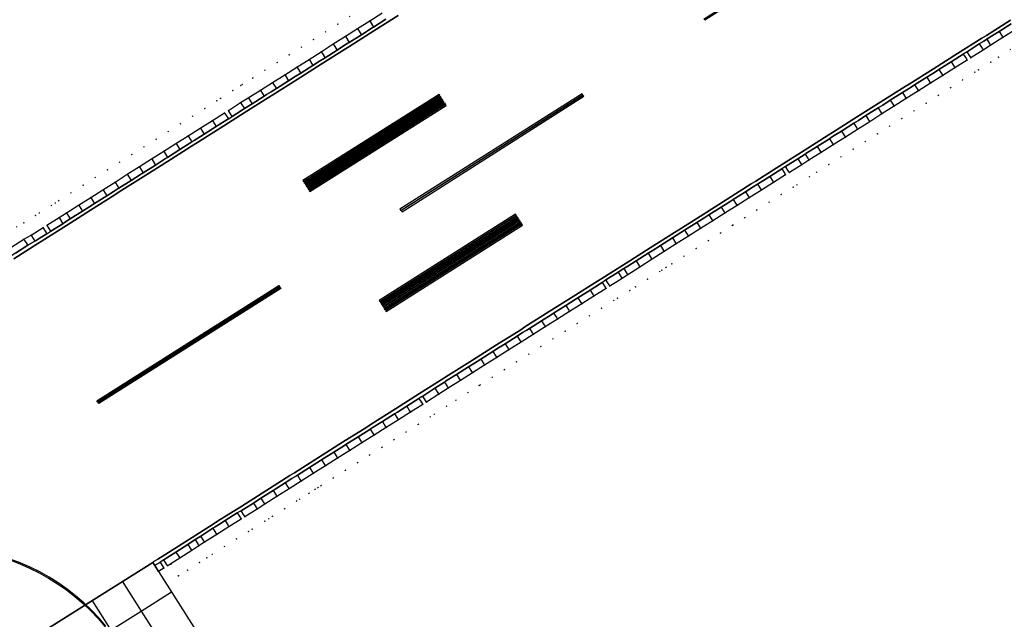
# Model space of a CAD drawing. Header units: metres. Extents: x 174791 to 179073, y 406431 to 409043.
# Tile 259 of 314: x 177652 to 177790, y 407919 to 408003. Entities that reach past the tile are written whole.
import ezdxf

# ---------------------------------------------------------------- set-up
doc = ezdxf.new("R2010")
doc.units = ezdxf.units.M
doc.linetypes.add('DOT', pattern=[6.35, 0, -6.35])
for name, color, linetype in [('terreindeelbegroeid', 254, 'DOT'), ('terreindeelonbegroeid', 254, 'DOT'), ('wegdeel_molgoot', 254, 'Continuous'), ('wegdeel_rijbaan', 254, 'Continuous'), ('wegdeel_rolbaan', 254, 'Continuous'), ('wegdeel_start_landingsbaan', 254, 'Continuous'), ('weginrichtingselement_markering_vliegtuigverharding', 254, 'Continuous'), ('weginrichtingselement_voeg_vliegtuigverharding', 254, 'Continuous')]:
    doc.layers.add(name, color=color, linetype=linetype)

msp = doc.modelspace()

# ---------------------------------------------------------------- linework, layer by layer
at = {"layer": 'terreindeelbegroeid'}
for points in [[(177702.833, 408003.54, 0), (177701.14, 408002.469, 0), (177699.447, 408001.398, 0), (177697.754, 408000.327, 0), (177696.062, 407999.257, 0), (177694.369, 407998.186, 0), (177692.676, 407997.115, 0), (177690.983, 407996.044, 0), (177689.29, 407994.973, 0), (177687.597, 407993.902, 0), (177685.904, 407992.831, 0), (177684.211, 407991.76, 0), (177683.11, 407991.096, 0), (177681.431, 407990, 0), (177680.905, 407989.657, 0), (177679.209, 407988.586, 0), (177677.512, 407987.515, 0), (177675.815, 407986.444, 0), (177674.119, 407985.372, 0), (177672.422, 407984.301, 0), (177670.726, 407983.23, 0), (177669.029, 407982.159, 0), (177667.333, 407981.088, 0), (177665.636, 407980.017, 0), (177663.94, 407978.946, 0), (177662.243, 407977.874, 0), (177660.547, 407976.803, 0), (177658.85, 407975.732, 0), (177657.829, 407975.054, 0), (177656.133, 407974.009, 0), (177655.592, 407973.659, 0), (177653.917, 407972.618, 0), (177652.906, 407972.042, 0), (177651.216, 407970.965, 0)], [(177651.873, 407973.755, 0), (177652.894, 407974.337, 0), (177654.521, 407975.348, 0), (177655.065, 407975.7, 0), (177656.751, 407976.739, 0), (177657.29, 407977.097, 0), (177657.763, 407977.411, 0), (177659.479, 407978.494, 0), (177661.175, 407979.565, 0), (177662.872, 407980.637, 0), (177664.569, 407981.708, 0), (177666.265, 407982.779, 0), (177667.954, 407983.845, 0), (177667.967, 407983.854, 0), (177669.658, 407984.921, 0), (177671.355, 407985.992, 0), (177673.051, 407987.063, 0), (177674.748, 407988.135, 0), (177676.444, 407989.206, 0), (177678.141, 407990.277, 0), (177679.825, 407991.34, 0), (177680.339, 407991.675, 0), (177682.047, 407992.79, 0), (177683.16, 407993.462, 0), (177683.373, 407993.596, 0), (177684.835, 407994.521, 0), (177686.528, 407995.592, 0), (177688.221, 407996.663, 0), (177689.913, 407997.734, 0), (177691.606, 407998.805, 0), (177693.299, 407999.876, 0), (177694.992, 408000.947, 0), (177696.685, 408002.018, 0), (177698.378, 408003.089, 0)], [(177698.378, 408003.089, 0), (177696.685, 408002.018, 0), (177694.992, 408000.947, 0), (177693.299, 407999.876, 0), (177691.606, 407998.805, 0), (177689.913, 407997.734, 0), (177688.221, 407996.663, 0), (177686.528, 407995.592, 0), (177684.835, 407994.521, 0), (177683.373, 407993.596, 0), (177683.16, 407993.462, 0), (177682.047, 407992.79, 0), (177680.339, 407991.675, 0), (177679.825, 407991.34, 0), (177678.141, 407990.277, 0), (177676.444, 407989.206, 0), (177674.748, 407988.135, 0), (177673.051, 407987.063, 0), (177671.355, 407985.992, 0), (177669.658, 407984.921, 0), (177667.967, 407983.854, 0), (177667.954, 407983.845, 0), (177666.265, 407982.779, 0), (177664.569, 407981.708, 0), (177662.872, 407980.637, 0), (177661.175, 407979.565, 0), (177659.479, 407978.494, 0), (177657.763, 407977.411, 0), (177657.29, 407977.097, 0), (177656.751, 407976.739, 0), (177655.065, 407975.7, 0), (177654.521, 407975.348, 0), (177652.894, 407974.337, 0), (177651.873, 407973.755, 0)], [(177790.493, 407998.479, 0), (177788.803, 407997.412, 0), (177787.748, 407996.734, 0), (177786.04, 407995.65, 0), (177785.518, 407995.315, 0), (177783.817, 407994.24, 0), (177782.12, 407993.168, 0), (177780.423, 407992.096, 0), (177778.726, 407991.024, 0), (177777.029, 407989.952, 0), (177775.332, 407988.88, 0), (177773.635, 407987.808, 0), (177771.938, 407986.736, 0), (177770.242, 407985.663, 0), (177768.545, 407984.591, 0), (177766.848, 407983.519, 0), (177765.151, 407982.447, 0), (177763.453, 407981.374, 0), (177762.444, 407980.74, 0), (177760.715, 407979.627, 0), (177760.167, 407979.313, 0), (177758.51, 407978.265, 0), (177756.817, 407977.194, 0), (177755.123, 407976.122, 0), (177753.429, 407975.051, 0), (177751.797, 407974.019, 0), (177751.735, 407973.98, 0), (177750.042, 407972.908, 0), (177748.348, 407971.837, 0), (177746.654, 407970.765, 0), (177744.96, 407969.694, 0), (177743.266, 407968.622, 0), (177742.48, 407968.125, 0), (177741.864, 407967.735, 0), (177741.573, 407967.551, 0), (177739.879, 407966.479, 0), (177738.193, 407965.413, 0), (177737.398, 407964.899, 0), (177735.683, 407963.827, 0), (177735.16, 407963.493, 0), (177733.462, 407962.421, 0), (177731.769, 407961.351, 0), (177730.077, 407960.282, 0), (177728.384, 407959.213, 0), (177726.691, 407958.143, 0), (177724.998, 407957.074, 0), (177723.305, 407956.005, 0), (177721.612, 407954.935, 0), (177719.92, 407953.866, 0), (177718.227, 407952.796, 0), (177716.534, 407951.727, 0), (177716.41, 407951.649, 0), (177714.841, 407950.657, 0), (177713.16, 407949.595, 0), (177711.859, 407948.749, 0), (177710.144, 407947.649, 0), (177709.588, 407947.301, 0), (177707.896, 407946.235, 0), (177706.202, 407945.166, 0), (177704.507, 407944.097, 0), (177702.813, 407943.028, 0), (177701.118, 407941.96, 0), (177699.424, 407940.891, 0), (177697.729, 407939.822, 0), (177696.035, 407938.753, 0), (177694.34, 407937.684, 0), (177693.905, 407937.41, 0), (177693.542, 407937.181, 0), (177692.646, 407936.616, 0), (177691.369, 407935.811, 0), (177690.951, 407935.547, 0), (177689.256, 407934.478, 0), (177687.572, 407933.416, 0), (177687.05, 407933.078, 0), (177686.526, 407932.739, 0), (177684.762, 407931.62, 0), (177684.227, 407931.321, 0), (177682.573, 407930.278, 0), (177680.872, 407929.205, 0), (177679.19, 407928.144, 0), (177678.423, 407927.637, 0), (177677.395, 407926.976, 0), (177675.722, 407925.9, 0), (177674.465, 407925.091, 0), (177674.452, 407925.082, 0), (177673.383, 407926.772, 0), (177674.64, 407927.582, 0), (177676.313, 407928.658, 0), (177677.331, 407929.312, 0), (177678.105, 407929.824, 0), (177679.805, 407930.897, 0), (177681.506, 407931.969, 0), (177683.206, 407933.042, 0), (177683.739, 407933.339, 0), (177685.447, 407934.423, 0), (177686.495, 407935.101, 0), (177688.19, 407936.17, 0), (177689.884, 407937.239, 0), (177691.579, 407938.307, 0), (177693.273, 407939.376, 0), (177694.968, 407940.445, 0), (177696.662, 407941.514, 0), (177698.357, 407942.582, 0), (177700.051, 407943.651, 0), (177701.746, 407944.72, 0), (177703.44, 407945.789, 0), (177705.135, 407946.858, 0), (177706.83, 407947.926, 0), (177708.524, 407948.995, 0), (177709.074, 407949.339, 0), (177710.774, 407950.429, 0), (177712.08, 407951.279, 0), (177713.773, 407952.348, 0), (177715.466, 407953.418, 0), (177717.159, 407954.487, 0), (177718.851, 407955.557, 0), (177720.544, 407956.626, 0), (177722.237, 407957.695, 0), (177723.93, 407958.765, 0), (177725.623, 407959.834, 0), (177727.316, 407960.904, 0), (177729.009, 407961.973, 0), (177730.701, 407963.042, 0), (177732.394, 407964.112, 0), (177734.087, 407965.181, 0), (177734.614, 407965.518, 0), (177736.325, 407966.587, 0), (177737.116, 407967.098, 0), (177738.81, 407968.17, 0), (177740.504, 407969.241, 0), (177742.197, 407970.312, 0), (177743.891, 407971.384, 0), (177745.585, 407972.455, 0), (177747.279, 407973.527, 0), (177748.972, 407974.598, 0), (177750.666, 407975.67, 0), (177752.36, 407976.741, 0), (177754.054, 407977.813, 0), (177755.748, 407978.884, 0), (177757.441, 407979.956, 0), (177759.135, 407981.027, 0), (177759.676, 407981.337, 0), (177761.37, 407982.427, 0), (177762.386, 407983.066, 0), (177764.083, 407984.138, 0), (177765.78, 407985.21, 0), (177767.477, 407986.282, 0), (177769.173, 407987.354, 0), (177770.87, 407988.426, 0), (177772.567, 407989.499, 0), (177774.264, 407990.571, 0), (177775.961, 407991.643, 0), (177777.658, 407992.715, 0), (177779.355, 407993.787, 0), (177781.051, 407994.859, 0), (177782.748, 407995.931, 0), (177784.445, 407997.003, 0), (177784.965, 407997.336, 0), (177786.671, 407998.419, 0), (177787.728, 407999.099, 0), (177789.425, 408000.171, 0), (177791.122, 408001.242, 0)], [(177679.336, 407913.622, 0), (177671.693, 407925.704, 0), (177672.413, 407926.195, 0), (177672.967, 407926.505, 0), (177673.383, 407926.772, 0), (177674.452, 407925.082, 0), (177674.465, 407925.091, 0), (177675.722, 407925.9, 0), (177677.395, 407926.976, 0), (177678.423, 407927.637, 0), (177679.19, 407928.144, 0), (177680.872, 407929.205, 0), (177682.573, 407930.278, 0), (177684.227, 407931.321, 0), (177684.762, 407931.62, 0), (177686.526, 407932.739, 0), (177687.05, 407933.078, 0), (177687.572, 407933.416, 0), (177689.256, 407934.478, 0), (177690.951, 407935.547, 0), (177691.369, 407935.811, 0), (177692.646, 407936.616, 0), (177693.542, 407937.181, 0), (177693.905, 407937.41, 0), (177694.34, 407937.684, 0), (177696.035, 407938.753, 0), (177697.729, 407939.822, 0), (177699.424, 407940.891, 0), (177701.118, 407941.96, 0), (177702.813, 407943.028, 0), (177704.507, 407944.097, 0), (177706.202, 407945.166, 0), (177707.896, 407946.235, 0), (177709.588, 407947.301, 0), (177710.144, 407947.649, 0), (177711.859, 407948.749, 0), (177713.16, 407949.595, 0), (177714.841, 407950.657, 0), (177716.41, 407951.649, 0), (177716.534, 407951.727, 0), (177718.227, 407952.796, 0), (177719.92, 407953.866, 0), (177721.612, 407954.935, 0), (177723.305, 407956.005, 0), (177724.998, 407957.074, 0), (177726.691, 407958.143, 0), (177728.384, 407959.213, 0), (177730.077, 407960.282, 0), (177731.769, 407961.351, 0), (177733.462, 407962.421, 0), (177735.16, 407963.493, 0), (177735.683, 407963.827, 0), (177737.398, 407964.899, 0), (177738.193, 407965.413, 0), (177739.879, 407966.479, 0), (177741.573, 407967.551, 0), (177741.864, 407967.735, 0), (177742.48, 407968.125, 0), (177743.266, 407968.622, 0), (177744.96, 407969.694, 0), (177746.654, 407970.765, 0), (177748.348, 407971.837, 0), (177750.042, 407972.908, 0), (177751.735, 407973.98, 0), (177751.797, 407974.019, 0), (177753.429, 407975.051, 0), (177755.123, 407976.122, 0), (177756.817, 407977.194, 0), (177758.51, 407978.265, 0), (177760.167, 407979.313, 0), (177760.715, 407979.627, 0), (177762.444, 407980.74, 0), (177763.453, 407981.374, 0), (177765.151, 407982.447, 0), (177766.848, 407983.519, 0), (177768.545, 407984.591, 0), (177770.242, 407985.663, 0), (177771.938, 407986.736, 0), (177773.635, 407987.808, 0), (177775.332, 407988.88, 0), (177777.029, 407989.952, 0), (177778.726, 407991.024, 0), (177780.423, 407992.096, 0), (177782.12, 407993.168, 0), (177783.817, 407994.24, 0), (177785.518, 407995.315, 0), (177786.04, 407995.65, 0), (177787.748, 407996.734, 0), (177788.803, 407997.412, 0), (177790.493, 407998.479, 0)]]:
    msp.add_polyline3d(points, dxfattribs=at)
at = {"layer": 'terreindeelonbegroeid'}
for points in [[(177784.965, 407997.336, 0), (177784.445, 407997.003, 0), (177784.34, 407997.169, 0), (177783.911, 407997.848, 0), (177784.429, 407998.18, 0), (177784.861, 407997.5, 0)], [(177681.978, 407989.163, 0), (177681.439, 407988.811, 0), (177680.956, 407989.576, 0), (177680.905, 407989.657, 0), (177681.431, 407990, 0), (177681.488, 407989.913, 0)], [(177759.676, 407981.337, 0), (177759.135, 407981.027, 0), (177759.021, 407981.207, 0), (177758.6, 407981.872, 0), (177759.135, 407982.178, 0), (177759.547, 407981.538, 0)], [(177656.658, 407973.158, 0), (177656.12, 407972.81, 0), (177655.656, 407973.557, 0), (177655.592, 407973.659, 0), (177656.133, 407974.009, 0), (177656.199, 407973.901, 0)], [(177734.614, 407965.518, 0), (177734.087, 407965.181, 0), (177733.983, 407965.346, 0), (177733.553, 407966.026, 0), (177733.779, 407966.171, 0), (177734.084, 407966.366, 0), (177734.512, 407965.681, 0)], [(177709.074, 407949.339, 0), (177708.524, 407948.995, 0), (177708.387, 407949.213, 0), (177707.991, 407949.841, 0), (177708.37, 407950.078, 0), (177708.534, 407950.181, 0), (177708.934, 407949.558, 0)], [(177683.739, 407933.339, 0), (177683.206, 407933.042, 0), (177683.107, 407933.2, 0), (177682.672, 407933.888, 0), (177683.203, 407934.183, 0), (177683.621, 407933.525, 0)], [(177672.967, 407926.505, 0), (177672.413, 407926.195, 0), (177672.341, 407926.31, 0), (177671.897, 407927.011, 0), (177672.426, 407927.346, 0), (177672.817, 407926.737, 0)]]:
    msp.add_polyline3d(points, close=True, dxfattribs=at)
at = {"layer": 'wegdeel_molgoot'}
for points in [[(177705.1, 408003.207, 0), (177701.723, 408001.074, 0), (177698.346, 407998.941, 0), (177697.753, 407998.569, 0), (177694.378, 407996.439, 0), (177691.004, 407994.309, 0), (177687.629, 407992.178, 0), (177687.026, 407991.781, 0), (177683.651, 407989.652, 0), (177680.276, 407987.524, 0), (177676.9, 407985.395, 0), (177676.308, 407985.006, 0), (177672.933, 407982.88, 0), (177669.559, 407980.754, 0), (177666.184, 407978.627, 0), (177665.606, 407978.23, 0), (177662.224, 407976.101, 0), (177658.838, 407973.97, 0), (177655.456, 407971.841, 0), (177654.876, 407971.46, 0), (177651.499, 407969.326, 0)], [(177651.754, 407970.122, 0), (177653.443, 407971.199, 0), (177654.445, 407971.769, 0), (177654.618, 407971.876, 0), (177655.207, 407972.242, 0), (177656.12, 407972.81, 0), (177656.658, 407973.158, 0), (177658.354, 407974.203, 0), (177658.583, 407974.355, 0), (177659.384, 407974.886, 0), (177661.08, 407975.958, 0), (177661.963, 407976.515, 0), (177662.777, 407977.029, 0), (177664.474, 407978.1, 0), (177665.342, 407978.648, 0), (177665.934, 407979.022, 0), (177666.17, 407979.171, 0), (177667.867, 407980.242, 0), (177669.307, 407981.152, 0), (177669.563, 407981.313, 0), (177671.26, 407982.385, 0), (177672.68, 407983.281, 0), (177672.956, 407983.456, 0), (177674.653, 407984.527, 0), (177676.053, 407985.411, 0), (177676.349, 407985.598, 0), (177676.651, 407985.789, 0), (177678.046, 407986.669, 0), (177679.742, 407987.74, 0), (177680.026, 407987.919, 0), (177681.439, 407988.811, 0), (177681.978, 407989.163, 0), (177683.375, 407990.075, 0), (177683.657, 407990.259, 0), (177684.746, 407990.915, 0), (177686.439, 407991.986, 0), (177686.766, 407992.193, 0), (177687.376, 407992.579, 0), (177688.131, 407993.057, 0), (177689.824, 407994.128, 0), (177690.749, 407994.712, 0), (177691.517, 407995.199, 0), (177693.21, 407996.27, 0), (177694.121, 407996.845, 0), (177694.903, 407997.34, 0), (177696.596, 407998.411, 0), (177697.494, 407998.979, 0), (177698.085, 407999.353, 0), (177698.289, 407999.482, 0), (177699.982, 408000.553, 0), (177701.461, 408001.489, 0), (177701.675, 408001.624, 0), (177703.368, 408002.695, 0)], [(177790.589, 408002.088, 0), (177788.891, 408001.016, 0), (177787.377, 408000.06, 0), (177787.194, 407999.945, 0), (177786.766, 407999.669, 0), (177786.135, 407999.263, 0), (177784.429, 407998.18, 0), (177783.911, 407997.848, 0), (177783.392, 407997.521, 0), (177782.214, 407996.776, 0), (177780.517, 407995.704, 0), (177780.01, 407995.384, 0), (177778.82, 407994.632, 0), (177777.124, 407993.56, 0), (177776.633, 407993.25, 0), (177776.055, 407992.885, 0), (177775.427, 407992.488, 0), (177773.73, 407991.416, 0), (177772.676, 407990.75, 0), (177772.033, 407990.344, 0), (177770.336, 407989.272, 0), (177769.294, 407988.613, 0), (177768.639, 407988.2, 0), (177766.942, 407987.128, 0), (177765.915, 407986.479, 0), (177765.343, 407986.117, 0), (177765.246, 407986.056, 0), (177763.549, 407984.983, 0), (177761.966, 407983.984, 0), (177761.852, 407983.911, 0), (177760.829, 407983.268, 0), (177759.135, 407982.178, 0), (177758.6, 407981.872, 0), (177758.585, 407981.862, 0), (177756.907, 407980.801, 0), (177755.213, 407979.729, 0), (177755.21, 407979.727, 0), (177754.614, 407979.35, 0), (177753.519, 407978.658, 0), (177751.825, 407977.586, 0), (177751.246, 407977.22, 0), (177750.132, 407976.515, 0), (177748.438, 407975.443, 0), (177747.879, 407975.09, 0), (177746.744, 407974.372, 0), (177745.05, 407973.3, 0), (177744.511, 407972.959, 0), (177743.887, 407972.564, 0), (177743.357, 407972.229, 0), (177741.663, 407971.158, 0), (177740.517, 407970.433, 0), (177739.969, 407970.086, 0), (177738.275, 407969.015, 0), (177737.147, 407968.301, 0), (177736.581, 407967.943, 0), (177735.795, 407967.435, 0), (177734.084, 407966.366, 0), (177733.779, 407966.171, 0), (177733.553, 407966.026, 0), (177733.162, 407965.78, 0), (177731.86, 407964.957, 0), (177730.167, 407963.888, 0), (177729.79, 407963.65, 0), (177728.474, 407962.818, 0), (177726.782, 407961.749, 0), (177726.417, 407961.519, 0), (177725.089, 407960.68, 0), (177723.396, 407959.61, 0), (177723.045, 407959.388, 0), (177722.462, 407959.02, 0), (177721.703, 407958.541, 0), (177720.01, 407957.471, 0), (177719.101, 407956.897, 0), (177718.317, 407956.402, 0), (177716.625, 407955.333, 0), (177715.741, 407954.774, 0), (177714.932, 407954.263, 0), (177713.239, 407953.194, 0), (177712.38, 407952.652, 0), (177711.727, 407952.239, 0), (177711.546, 407952.124, 0), (177710.234, 407951.271, 0), (177708.534, 407950.181, 0), (177708.37, 407950.078, 0), (177707.991, 407949.841, 0), (177706.296, 407948.772, 0), (177704.997, 407947.953, 0), (177704.602, 407947.703, 0), (177702.907, 407946.635, 0), (177701.623, 407945.825, 0), (177701.212, 407945.566, 0), (177700.992, 407945.427, 0), (177699.518, 407944.497, 0), (177697.823, 407943.428, 0), (177697.633, 407943.308, 0), (177696.129, 407942.36, 0), (177694.434, 407941.291, 0), (177694.275, 407941.19, 0), (177692.74, 407940.222, 0), (177691.045, 407939.153, 0), (177690.915, 407939.071, 0), (177690.292, 407938.678, 0), (177689.351, 407938.084, 0), (177687.656, 407937.016, 0), (177686.923, 407936.553, 0), (177685.962, 407935.947, 0), (177684.911, 407935.267, 0), (177683.567, 407934.414, 0), (177683.203, 407934.183, 0), (177682.672, 407933.888, 0), (177680.972, 407932.815, 0), (177680.18, 407932.316, 0), (177679.57, 407931.931, 0), (177679.272, 407931.743, 0), (177677.571, 407930.67, 0), (177676.792, 407930.163, 0), (177675.772, 407929.499, 0), (177674.099, 407928.422, 0), (177672.855, 407927.622, 0), (177672.426, 407927.346, 0), (177671.897, 407927.011, 0), (177671.877, 407926.999, 0), (177671.243, 407926.597, 0), (177671.159, 407926.544, 0), (177670.886, 407926.972, 0), (177670.953, 407927.057, 0), (177671.601, 407927.436, 0), (177672.58, 407928.057, 0), (177679.319, 407932.329, 0), (177679.921, 407932.726, 0), (177683.288, 407934.853, 0), (177686.654, 407936.98, 0), (177690.021, 407939.107, 0), (177690.657, 407939.481, 0), (177694.011, 407941.609, 0), (177697.363, 407943.735, 0), (177700.717, 407945.863, 0), (177701.353, 407946.253, 0), (177704.721, 407948.391, 0), (177708.088, 407950.529, 0), (177711.456, 407952.667, 0), (177712.102, 407953.092, 0), (177715.468, 407955.206, 0), (177718.834, 407957.321, 0), (177722.2, 407959.435, 0), (177722.77, 407959.823, 0), (177726.147, 407961.946, 0), (177729.525, 407964.069, 0), (177732.902, 407966.192, 0), (177733.516, 407966.583, 0), (177736.885, 407968.716, 0), (177740.254, 407970.849, 0), (177743.623, 407972.981, 0), (177744.257, 407973.361, 0), (177747.62, 407975.499, 0), (177750.983, 407977.636, 0), (177754.346, 407979.773, 0), (177754.963, 407980.118, 0), (177758.331, 407982.264, 0), (177761.697, 407984.41, 0), (177765.065, 407986.556, 0), (177765.65, 407986.898, 0), (177769.028, 407989.036, 0), (177772.408, 407991.175, 0), (177775.785, 407993.312, 0), (177776.369, 407993.667, 0), (177779.743, 407995.807, 0), (177783.121, 407997.95, 0), (177786.495, 408000.09, 0), (177787.128, 408000.455, 0), (177790.487, 408002.591, 0)]]:
    msp.add_polyline3d(points, dxfattribs=at)
at = {"layer": 'wegdeel_rijbaan'}
for points in [[(177703.368, 408002.695, 0), (177701.675, 408001.624, 0), (177701.461, 408001.489, 0), (177699.982, 408000.553, 0), (177698.289, 407999.482, 0), (177698.085, 407999.353, 0), (177697.494, 407998.979, 0), (177696.596, 407998.411, 0), (177694.903, 407997.34, 0), (177694.121, 407996.845, 0), (177693.21, 407996.27, 0), (177691.517, 407995.199, 0), (177690.749, 407994.712, 0), (177689.824, 407994.128, 0), (177688.131, 407993.057, 0), (177687.376, 407992.579, 0), (177686.766, 407992.193, 0), (177686.439, 407991.986, 0), (177684.746, 407990.915, 0), (177683.657, 407990.259, 0), (177683.375, 407990.075, 0), (177681.978, 407989.163, 0), (177681.488, 407989.913, 0), (177681.431, 407990, 0), (177683.11, 407991.096, 0), (177684.211, 407991.76, 0), (177685.904, 407992.831, 0), (177687.597, 407993.902, 0), (177689.29, 407994.973, 0), (177690.983, 407996.044, 0), (177692.676, 407997.115, 0), (177694.369, 407998.186, 0), (177696.062, 407999.257, 0), (177697.754, 408000.327, 0), (177699.447, 408001.398, 0), (177701.14, 408002.469, 0), (177702.833, 408003.54, 0)], [(177791.122, 408001.242, 0), (177789.425, 408000.171, 0), (177787.728, 407999.099, 0), (177786.671, 407998.419, 0), (177784.965, 407997.336, 0), (177784.861, 407997.5, 0), (177784.429, 407998.18, 0), (177786.135, 407999.263, 0), (177786.766, 407999.669, 0), (177787.194, 407999.945, 0), (177787.377, 408000.06, 0), (177788.891, 408001.016, 0), (177790.589, 408002.088, 0)]]:
    msp.add_polyline3d(points, dxfattribs=at)
for points in [[(177784.445, 407997.003, 0), (177782.748, 407995.931, 0), (177781.051, 407994.859, 0), (177779.355, 407993.787, 0), (177777.658, 407992.715, 0), (177775.961, 407991.643, 0), (177774.264, 407990.571, 0), (177772.567, 407989.499, 0), (177770.87, 407988.426, 0), (177769.173, 407987.354, 0), (177767.477, 407986.282, 0), (177765.78, 407985.21, 0), (177764.083, 407984.138, 0), (177762.386, 407983.066, 0), (177761.37, 407982.427, 0), (177759.676, 407981.337, 0), (177759.547, 407981.538, 0), (177759.135, 407982.178, 0), (177760.829, 407983.268, 0), (177761.852, 407983.911, 0), (177761.966, 407983.984, 0), (177763.549, 407984.983, 0), (177765.246, 407986.056, 0), (177765.343, 407986.117, 0), (177765.915, 407986.479, 0), (177766.942, 407987.128, 0), (177768.639, 407988.2, 0), (177769.294, 407988.613, 0), (177770.336, 407989.272, 0), (177772.033, 407990.344, 0), (177772.676, 407990.75, 0), (177773.73, 407991.416, 0), (177775.427, 407992.488, 0), (177776.055, 407992.885, 0), (177776.633, 407993.25, 0), (177777.124, 407993.56, 0), (177778.82, 407994.632, 0), (177780.01, 407995.384, 0), (177780.517, 407995.704, 0), (177782.214, 407996.776, 0), (177783.392, 407997.521, 0), (177783.911, 407997.848, 0), (177784.34, 407997.169, 0)], [(177681.439, 407988.811, 0), (177680.026, 407987.919, 0), (177679.742, 407987.74, 0), (177678.046, 407986.669, 0), (177676.651, 407985.789, 0), (177676.349, 407985.598, 0), (177676.053, 407985.411, 0), (177674.653, 407984.527, 0), (177672.956, 407983.456, 0), (177672.68, 407983.281, 0), (177671.26, 407982.385, 0), (177669.563, 407981.313, 0), (177669.307, 407981.152, 0), (177667.867, 407980.242, 0), (177666.17, 407979.171, 0), (177665.934, 407979.022, 0), (177665.342, 407978.648, 0), (177664.474, 407978.1, 0), (177662.777, 407977.029, 0), (177661.963, 407976.515, 0), (177661.08, 407975.958, 0), (177659.384, 407974.886, 0), (177658.583, 407974.355, 0), (177658.354, 407974.203, 0), (177656.658, 407973.158, 0), (177656.199, 407973.901, 0), (177656.133, 407974.009, 0), (177657.829, 407975.054, 0), (177658.85, 407975.732, 0), (177660.547, 407976.803, 0), (177662.243, 407977.874, 0), (177663.94, 407978.946, 0), (177665.636, 407980.017, 0), (177667.333, 407981.088, 0), (177669.029, 407982.159, 0), (177670.726, 407983.23, 0), (177672.422, 407984.301, 0), (177674.119, 407985.372, 0), (177675.815, 407986.444, 0), (177677.512, 407987.515, 0), (177679.209, 407988.586, 0), (177680.905, 407989.657, 0), (177680.956, 407989.576, 0)], [(177759.135, 407981.027, 0), (177757.441, 407979.956, 0), (177755.748, 407978.884, 0), (177754.054, 407977.813, 0), (177752.36, 407976.741, 0), (177750.666, 407975.67, 0), (177748.972, 407974.598, 0), (177747.279, 407973.527, 0), (177745.585, 407972.455, 0), (177743.891, 407971.384, 0), (177742.197, 407970.312, 0), (177740.504, 407969.241, 0), (177738.81, 407968.17, 0), (177737.116, 407967.098, 0), (177736.325, 407966.587, 0), (177734.614, 407965.518, 0), (177734.512, 407965.681, 0), (177734.084, 407966.366, 0), (177735.795, 407967.435, 0), (177736.581, 407967.943, 0), (177737.147, 407968.301, 0), (177738.275, 407969.015, 0), (177739.969, 407970.086, 0), (177740.517, 407970.433, 0), (177741.663, 407971.158, 0), (177743.357, 407972.229, 0), (177743.887, 407972.564, 0), (177744.511, 407972.959, 0), (177745.05, 407973.3, 0), (177746.744, 407974.372, 0), (177747.879, 407975.09, 0), (177748.438, 407975.443, 0), (177750.132, 407976.515, 0), (177751.246, 407977.22, 0), (177751.825, 407977.586, 0), (177753.519, 407978.658, 0), (177754.614, 407979.35, 0), (177755.21, 407979.727, 0), (177755.213, 407979.729, 0), (177756.907, 407980.801, 0), (177758.585, 407981.862, 0), (177758.6, 407981.872, 0), (177759.021, 407981.207, 0)], [(177656.12, 407972.81, 0), (177655.207, 407972.242, 0), (177654.618, 407971.876, 0), (177654.445, 407971.769, 0), (177653.443, 407971.199, 0), (177651.754, 407970.122, 0), (177651.212, 407969.777, 0), (177650.064, 407969.045, 0), (177648.374, 407967.969, 0), (177647.843, 407967.631, 0), (177646.684, 407966.892, 0), (177644.994, 407965.816, 0), (177644.574, 407966.475, 0), (177644.457, 407966.659, 0), (177644.702, 407966.815, 0), (177646.147, 407967.736, 0), (177647.837, 407968.812, 0), (177649.526, 407969.889, 0), (177651.216, 407970.965, 0), (177652.906, 407972.042, 0), (177653.917, 407972.618, 0), (177655.592, 407973.659, 0), (177655.656, 407973.557, 0)], [(177734.087, 407965.181, 0), (177732.394, 407964.112, 0), (177730.701, 407963.042, 0), (177729.009, 407961.973, 0), (177727.316, 407960.904, 0), (177725.623, 407959.834, 0), (177723.93, 407958.765, 0), (177722.237, 407957.695, 0), (177720.544, 407956.626, 0), (177718.851, 407955.557, 0), (177717.159, 407954.487, 0), (177715.466, 407953.418, 0), (177713.773, 407952.348, 0), (177712.08, 407951.279, 0), (177710.774, 407950.429, 0), (177709.074, 407949.339, 0), (177708.934, 407949.558, 0), (177708.534, 407950.181, 0), (177710.234, 407951.271, 0), (177711.546, 407952.124, 0), (177711.727, 407952.239, 0), (177712.38, 407952.652, 0), (177713.239, 407953.194, 0), (177714.932, 407954.263, 0), (177715.741, 407954.774, 0), (177716.625, 407955.333, 0), (177718.317, 407956.402, 0), (177719.101, 407956.897, 0), (177720.01, 407957.471, 0), (177721.703, 407958.541, 0), (177722.462, 407959.02, 0), (177723.045, 407959.388, 0), (177723.396, 407959.61, 0), (177725.089, 407960.68, 0), (177726.417, 407961.519, 0), (177726.782, 407961.749, 0), (177728.474, 407962.818, 0), (177729.79, 407963.65, 0), (177730.167, 407963.888, 0), (177731.86, 407964.957, 0), (177733.162, 407965.78, 0), (177733.553, 407966.026, 0), (177733.983, 407965.346, 0)], [(177708.524, 407948.995, 0), (177706.83, 407947.926, 0), (177705.135, 407946.858, 0), (177703.44, 407945.789, 0), (177701.746, 407944.72, 0), (177700.051, 407943.651, 0), (177698.357, 407942.582, 0), (177696.662, 407941.514, 0), (177694.968, 407940.445, 0), (177693.273, 407939.376, 0), (177691.579, 407938.307, 0), (177689.884, 407937.239, 0), (177688.19, 407936.17, 0), (177686.495, 407935.101, 0), (177685.447, 407934.423, 0), (177683.739, 407933.339, 0), (177683.621, 407933.525, 0), (177683.203, 407934.183, 0), (177683.567, 407934.414, 0), (177684.911, 407935.267, 0), (177685.962, 407935.947, 0), (177686.923, 407936.553, 0), (177687.656, 407937.016, 0), (177689.351, 407938.084, 0), (177690.292, 407938.678, 0), (177690.915, 407939.071, 0), (177691.045, 407939.153, 0), (177692.74, 407940.222, 0), (177694.275, 407941.19, 0), (177694.434, 407941.291, 0), (177696.129, 407942.36, 0), (177697.633, 407943.308, 0), (177697.823, 407943.428, 0), (177699.518, 407944.497, 0), (177700.992, 407945.427, 0), (177701.212, 407945.566, 0), (177701.623, 407945.825, 0), (177702.907, 407946.635, 0), (177704.602, 407947.703, 0), (177704.997, 407947.953, 0), (177706.296, 407948.772, 0), (177707.991, 407949.841, 0), (177708.387, 407949.213, 0)], [(177683.206, 407933.042, 0), (177681.506, 407931.969, 0), (177679.805, 407930.897, 0), (177678.105, 407929.824, 0), (177677.331, 407929.312, 0), (177676.313, 407928.658, 0), (177674.64, 407927.582, 0), (177673.383, 407926.772, 0), (177672.967, 407926.505, 0), (177672.817, 407926.737, 0), (177672.426, 407927.346, 0), (177672.855, 407927.622, 0), (177674.099, 407928.422, 0), (177675.772, 407929.499, 0), (177676.792, 407930.163, 0), (177677.571, 407930.67, 0), (177679.272, 407931.743, 0), (177679.57, 407931.931, 0), (177680.18, 407932.316, 0), (177680.972, 407932.815, 0), (177682.672, 407933.888, 0), (177683.107, 407933.2, 0)], [(177672.413, 407926.195, 0), (177671.693, 407925.704, 0), (177671.159, 407926.544, 0), (177671.243, 407926.597, 0), (177671.877, 407926.999, 0), (177671.897, 407927.011, 0), (177672.341, 407926.31, 0)]]:
    msp.add_polyline3d(points, close=True, dxfattribs=at)
at = {"layer": 'wegdeel_rolbaan'}
msp.add_polyline3d([(177653.982, 407916.326, 0), (177670.886, 407926.972, 0), (177671.159, 407926.544, 0), (177671.693, 407925.704, 0), (177679.336, 407913.622, 0)], dxfattribs=at)
at = {"layer": 'wegdeel_start_landingsbaan'}
for points in [[(177651.499, 407969.326, 0), (177654.876, 407971.46, 0), (177655.456, 407971.841, 0), (177658.838, 407973.97, 0), (177662.224, 407976.101, 0), (177665.606, 407978.23, 0), (177666.184, 407978.627, 0), (177669.559, 407980.754, 0), (177672.933, 407982.88, 0), (177676.308, 407985.006, 0), (177676.9, 407985.395, 0), (177680.276, 407987.524, 0), (177683.651, 407989.652, 0), (177687.026, 407991.781, 0), (177687.629, 407992.178, 0), (177691.004, 407994.309, 0), (177694.378, 407996.439, 0), (177697.753, 407998.569, 0), (177698.346, 407998.941, 0), (177701.723, 408001.074, 0), (177705.1, 408003.207, 0)], [(177790.487, 408002.591, 0), (177787.128, 408000.455, 0), (177786.495, 408000.09, 0), (177783.121, 407997.95, 0), (177779.743, 407995.807, 0), (177776.369, 407993.667, 0), (177775.785, 407993.312, 0), (177772.408, 407991.175, 0), (177769.028, 407989.036, 0), (177765.65, 407986.898, 0), (177765.065, 407986.556, 0), (177761.697, 407984.41, 0), (177758.331, 407982.264, 0), (177754.963, 407980.118, 0), (177754.346, 407979.773, 0), (177750.983, 407977.636, 0), (177747.62, 407975.499, 0), (177744.257, 407973.361, 0), (177743.623, 407972.981, 0), (177740.254, 407970.849, 0), (177736.885, 407968.716, 0), (177733.516, 407966.583, 0), (177732.902, 407966.192, 0), (177729.525, 407964.069, 0), (177726.147, 407961.946, 0), (177722.77, 407959.823, 0), (177722.2, 407959.435, 0), (177718.834, 407957.321, 0), (177715.468, 407955.206, 0), (177712.102, 407953.092, 0), (177711.456, 407952.667, 0), (177708.088, 407950.529, 0), (177704.721, 407948.391, 0), (177701.353, 407946.253, 0), (177700.717, 407945.863, 0), (177697.363, 407943.735, 0), (177694.011, 407941.609, 0), (177690.657, 407939.481, 0), (177690.021, 407939.107, 0), (177686.654, 407936.98, 0), (177683.288, 407934.853, 0), (177679.921, 407932.726, 0), (177679.319, 407932.329, 0), (177672.58, 407928.057, 0), (177671.601, 407927.436, 0), (177670.953, 407927.057, 0), (177670.886, 407926.972, 0), (177653.982, 407916.326, 0)]]:
    msp.add_polyline3d(points, dxfattribs=at)
at = {"layer": 'weginrichtingselement_markering_vliegtuigverharding'}
for points in [[(177747.868, 408002.575, 0), (177747.761, 408002.744, 0), (177773.141, 408018.81, 0), (177773.248, 408018.641, 0), (177747.868, 408002.575, 0)], [(177710.822, 407992.231, 0), (177691.821, 407980.205, 0), (177691.901, 407980.079, 0), (177710.902, 407992.104, 0), (177710.822, 407992.231, 0)], [(177705.349, 407976.232, 0), (177705.456, 407976.063, 0), (177730.86, 407992.141, 0), (177730.753, 407992.31, 0), (177705.349, 407976.232, 0)], [(177705.537, 407976.049, 0), (177705.644, 407975.88, 0), (177730.971, 407991.964, 0), (177730.864, 407992.133, 0), (177705.537, 407976.049, 0)], [(177691.969, 407979.972, 0), (177692.049, 407979.845, 0), (177711.051, 407991.87, 0), (177710.97, 407991.997, 0), (177691.969, 407979.972, 0)], [(177692.117, 407979.738, 0), (177692.197, 407979.611, 0), (177711.198, 407991.637, 0), (177711.118, 407991.763, 0), (177692.117, 407979.738, 0)], [(177692.265, 407979.504, 0), (177692.345, 407979.377, 0), (177711.346, 407991.403, 0), (177711.266, 407991.53, 0), (177692.265, 407979.504, 0)], [(177692.413, 407979.27, 0), (177692.493, 407979.144, 0), (177711.494, 407991.169, 0), (177711.414, 407991.296, 0), (177692.413, 407979.27, 0)], [(177692.561, 407979.036, 0), (177711.562, 407991.062, 0), (177711.642, 407990.935, 0), (177692.641, 407978.91, 0), (177692.561, 407979.036, 0)], [(177711.788, 407990.7, 0), (177711.71, 407990.828, 0), (177692.709, 407978.803, 0), (177692.789, 407978.676, 0), (177711.788, 407990.7, 0)], [(177721.475, 407975.527, 0), (177702.474, 407963.502, 0), (177702.554, 407963.375, 0), (177721.555, 407975.4, 0), (177721.475, 407975.527, 0)], [(177702.622, 407963.268, 0), (177702.702, 407963.141, 0), (177721.703, 407975.167, 0), (177721.623, 407975.293, 0), (177702.622, 407963.268, 0)], [(177702.77, 407963.034, 0), (177702.85, 407962.907, 0), (177721.851, 407974.933, 0), (177721.771, 407975.059, 0), (177702.77, 407963.034, 0)], [(177702.918, 407962.8, 0), (177702.998, 407962.674, 0), (177721.999, 407974.699, 0), (177721.919, 407974.826, 0), (177702.918, 407962.8, 0)], [(177703.065, 407962.566, 0), (177703.146, 407962.44, 0), (177722.147, 407974.465, 0), (177722.067, 407974.592, 0), (177703.065, 407962.566, 0)], [(177703.214, 407962.333, 0), (177722.215, 407974.358, 0), (177722.295, 407974.231, 0), (177703.294, 407962.206, 0), (177703.214, 407962.333, 0)], [(177722.441, 407973.996, 0), (177722.363, 407974.124, 0), (177703.361, 407962.099, 0), (177703.442, 407961.972, 0), (177722.441, 407973.996, 0)], [(177688.481, 407965.579, 0), (177688.588, 407965.41, 0), (177663.209, 407949.341, 0), (177663.102, 407949.51, 0), (177688.481, 407965.579, 0)], [(177663.358, 407949.13, 0), (177663.251, 407949.299, 0), (177688.638, 407965.35, 0), (177688.745, 407965.181, 0), (177663.358, 407949.13, 0)], [(177650.953, 407927.333, 0), (177652.35, 407926.802, 0), (177653.719, 407926.203, 0), (177655.056, 407925.537, 0), (177656.359, 407924.805, 0), (177657.624, 407924.01, 0), (177658.848, 407923.152, 0), (177660.028, 407922.236, 0), (177661.161, 407921.262, 0), (177662.245, 407920.233, 0), (177663.276, 407919.151, 0), (177664.252, 407918.02, 0)], [(177664.36, 407918.109, 0), (177663.379, 407919.245, 0), (177662.343, 407920.332, 0), (177661.255, 407921.366, 0), (177660.116, 407922.344, 0), (177658.931, 407923.266, 0), (177657.701, 407924.127, 0), (177656.43, 407924.926, 0), (177655.121, 407925.661, 0), (177653.777, 407926.33, 0), (177652.402, 407926.932, 0), (177650.998, 407927.465, 0)]]:
    msp.add_polyline3d(points, dxfattribs=at)
at = {"layer": 'weginrichtingselement_voeg_vliegtuigverharding'}
for points in [[(177701.14, 408002.469, 0), (177701.184, 408002.4, 0), (177701.675, 408001.624, 0)], [(177697.754, 408000.327, 0), (177697.8, 408000.255, 0), (177698.289, 407999.482, 0)], [(177699.447, 408001.398, 0), (177699.492, 408001.328, 0), (177699.982, 408000.553, 0)], [(177788.891, 408001.016, 0), (177789.324, 408000.33, 0), (177789.425, 408000.171, 0)], [(177696.062, 407999.256, 0), (177696.108, 407999.182, 0), (177696.596, 407998.411, 0)], [(177786.135, 407999.263, 0), (177786.568, 407998.582, 0), (177786.671, 407998.419, 0)], [(177787.194, 407999.945, 0), (177787.629, 407999.255, 0), (177787.728, 407999.099, 0)], [(177694.369, 407998.185, 0), (177694.416, 407998.11, 0), (177694.903, 407997.34, 0)], [(177692.676, 407997.115, 0), (177692.725, 407997.037, 0), (177693.21, 407996.27, 0)], [(177782.214, 407996.776, 0), (177782.643, 407996.098, 0), (177782.748, 407995.931, 0)], [(177689.29, 407994.973, 0), (177689.341, 407994.892, 0), (177689.824, 407994.128, 0)], [(177690.983, 407996.044, 0), (177691.033, 407995.965, 0), (177691.517, 407995.199, 0)], [(177780.517, 407995.704, 0), (177780.945, 407995.027, 0), (177781.051, 407994.859, 0)], [(177687.597, 407993.902, 0), (177687.649, 407993.819, 0), (177688.131, 407993.057, 0)], [(177777.124, 407993.56, 0), (177777.549, 407992.887, 0), (177777.658, 407992.715, 0)], [(177778.82, 407994.632, 0), (177779.247, 407993.957, 0), (177779.354, 407993.787, 0)], [(177685.904, 407992.831, 0), (177685.957, 407992.747, 0), (177686.438, 407991.986, 0)], [(177775.427, 407992.488, 0), (177775.851, 407991.816, 0), (177775.961, 407991.643, 0)], [(177683.11, 407991.096, 0), (177683.181, 407990.987, 0), (177683.657, 407990.259, 0)], [(177684.211, 407991.76, 0), (177684.265, 407991.674, 0), (177684.746, 407990.915, 0)], [(177773.73, 407991.416, 0), (177774.153, 407990.746, 0), (177774.264, 407990.571, 0)], [(177772.033, 407990.344, 0), (177772.455, 407989.676, 0), (177772.567, 407989.499, 0)], [(177679.209, 407988.586, 0), (177679.261, 407988.503, 0), (177679.742, 407987.74, 0)], [(177768.639, 407988.2, 0), (177769.059, 407987.535, 0), (177769.173, 407987.354, 0)], [(177770.336, 407989.272, 0), (177770.757, 407988.605, 0), (177770.87, 407988.426, 0)], [(177677.512, 407987.515, 0), (177677.565, 407987.43, 0), (177678.046, 407986.669, 0)], [(177766.942, 407987.128, 0), (177767.361, 407986.464, 0), (177767.477, 407986.282, 0)], [(177674.119, 407985.372, 0), (177674.175, 407985.283, 0), (177674.653, 407984.527, 0)], [(177675.815, 407986.444, 0), (177675.87, 407986.357, 0), (177676.349, 407985.598, 0)], [(177765.246, 407986.056, 0), (177765.664, 407985.394, 0), (177765.78, 407985.21, 0)], [(177672.422, 407984.301, 0), (177672.48, 407984.21, 0), (177672.956, 407983.456, 0)], [(177761.852, 407983.911, 0), (177762.268, 407983.253, 0), (177762.386, 407983.066, 0)], [(177763.549, 407984.983, 0), (177763.966, 407984.324, 0), (177764.083, 407984.138, 0)], [(177670.726, 407983.23, 0), (177670.785, 407983.137, 0), (177671.26, 407982.385, 0)], [(177760.829, 407983.268, 0), (177761.251, 407982.612, 0), (177761.37, 407982.427, 0)], [(177667.333, 407981.088, 0), (177667.395, 407980.99, 0), (177667.867, 407980.242, 0)], [(177669.029, 407982.159, 0), (177669.09, 407982.063, 0), (177669.563, 407981.313, 0)], [(177665.636, 407980.017, 0), (177665.699, 407979.917, 0), (177666.17, 407979.171, 0)], [(177755.213, 407979.729, 0), (177755.634, 407979.063, 0), (177755.747, 407978.884, 0)], [(177756.907, 407980.801, 0), (177757.327, 407980.136, 0), (177757.441, 407979.955, 0)], [(177663.94, 407978.946, 0), (177664.004, 407978.843, 0), (177664.473, 407978.1, 0)], [(177753.519, 407978.658, 0), (177753.941, 407977.99, 0), (177754.054, 407977.813, 0)], [(177662.243, 407977.874, 0), (177662.309, 407977.77, 0), (177662.777, 407977.029, 0)], [(177751.825, 407977.586, 0), (177752.248, 407976.918, 0), (177752.36, 407976.741, 0)], [(177658.85, 407975.732, 0), (177658.919, 407975.623, 0), (177659.384, 407974.886, 0)], [(177660.547, 407976.803, 0), (177660.614, 407976.696, 0), (177661.08, 407975.958, 0)], [(177750.132, 407976.515, 0), (177750.555, 407975.845, 0), (177750.666, 407975.67, 0)], [(177657.829, 407975.054, 0), (177657.883, 407974.967, 0), (177658.354, 407974.203, 0)], [(177746.744, 407974.372, 0), (177747.169, 407973.7, 0), (177747.279, 407973.527, 0)], [(177748.438, 407975.443, 0), (177748.862, 407974.773, 0), (177748.972, 407974.598, 0)], [(177745.05, 407973.3, 0), (177745.476, 407972.627, 0), (177745.585, 407972.455, 0)], [(177652.906, 407972.042, 0), (177653.015, 407971.871, 0), (177653.443, 407971.199, 0)], [(177653.917, 407972.618, 0), (177653.993, 407972.496, 0), (177654.445, 407971.769, 0)], [(177743.356, 407972.229, 0), (177743.783, 407971.555, 0), (177743.891, 407971.384, 0)], [(177741.663, 407971.157, 0), (177742.09, 407970.482, 0), (177742.197, 407970.312, 0)], [(177738.275, 407969.015, 0), (177738.704, 407968.337, 0), (177738.81, 407968.17, 0)], [(177739.969, 407970.086, 0), (177740.397, 407969.409, 0), (177740.503, 407969.241, 0)], [(177735.795, 407967.435, 0), (177736.216, 407966.761, 0), (177736.325, 407966.587, 0)], [(177736.581, 407967.943, 0), (177737.011, 407967.264, 0), (177737.116, 407967.098, 0)], [(177731.86, 407964.957, 0), (177732.291, 407964.276, 0), (177732.394, 407964.112, 0)], [(177730.167, 407963.888, 0), (177730.597, 407963.208, 0), (177730.701, 407963.042, 0)], [(177728.474, 407962.818, 0), (177728.902, 407962.141, 0), (177729.008, 407961.973, 0)], [(177725.089, 407960.68, 0), (177725.514, 407960.006, 0), (177725.623, 407959.834, 0)], [(177726.782, 407961.749, 0), (177727.208, 407961.073, 0), (177727.316, 407960.903, 0)], [(177723.396, 407959.61, 0), (177723.82, 407958.938, 0), (177723.93, 407958.765, 0)], [(177721.703, 407958.541, 0), (177722.126, 407957.871, 0), (177722.237, 407957.695, 0)], [(177718.317, 407956.402, 0), (177718.738, 407955.736, 0), (177718.851, 407955.557, 0)], [(177720.01, 407957.471, 0), (177720.432, 407956.803, 0), (177720.544, 407956.626, 0)], [(177716.624, 407955.333, 0), (177717.044, 407954.668, 0), (177717.159, 407954.487, 0)], [(177714.932, 407954.263, 0), (177715.35, 407953.601, 0), (177715.466, 407953.418, 0)], [(177713.239, 407953.194, 0), (177713.656, 407952.533, 0), (177713.773, 407952.348, 0)], [(177710.234, 407951.271, 0), (177710.642, 407950.634, 0), (177710.774, 407950.429, 0)], [(177711.546, 407952.124, 0), (177711.962, 407951.466, 0), (177712.08, 407951.279, 0)], [(177706.296, 407948.772, 0), (177706.693, 407948.142, 0), (177706.83, 407947.926, 0)], [(177704.602, 407947.703, 0), (177705.001, 407947.07, 0), (177705.135, 407946.858, 0)], [(177701.212, 407945.566, 0), (177701.616, 407944.926, 0), (177701.746, 407944.72, 0)], [(177702.907, 407946.634, 0), (177703.308, 407945.998, 0), (177703.44, 407945.789, 0)], [(177699.518, 407944.497, 0), (177699.924, 407943.854, 0), (177700.051, 407943.651, 0)], [(177697.823, 407943.428, 0), (177698.231, 407942.782, 0), (177698.357, 407942.582, 0)], [(177694.434, 407941.291, 0), (177694.846, 407940.637, 0), (177694.968, 407940.445, 0)], [(177696.129, 407942.359, 0), (177696.539, 407941.709, 0), (177696.662, 407941.514, 0)], [(177692.74, 407940.222, 0), (177693.154, 407939.565, 0), (177693.273, 407939.376, 0)], [(177691.045, 407939.153, 0), (177691.462, 407938.493, 0), (177691.579, 407938.307, 0)], [(177689.351, 407938.084, 0), (177689.769, 407937.421, 0), (177689.884, 407937.239, 0)], [(177685.962, 407935.947, 0), (177686.385, 407935.276, 0), (177686.495, 407935.101, 0)], [(177687.656, 407937.016, 0), (177688.077, 407936.348, 0), (177688.19, 407936.17, 0)], [(177684.911, 407935.267, 0), (177685.33, 407934.608, 0), (177685.447, 407934.423, 0)], [(177679.272, 407931.743, 0), (177679.702, 407931.06, 0), (177679.805, 407930.897, 0)], [(177680.972, 407932.815, 0), (177681.405, 407932.129, 0), (177681.506, 407931.969, 0)], [(177678.105, 407929.824, 0), (177678, 407929.991, 0), (177677.571, 407930.67, 0)], [(177675.772, 407929.499, 0), (177676.188, 407928.853, 0), (177676.313, 407928.658, 0)], [(177676.792, 407930.163, 0), (177677.214, 407929.497, 0), (177677.331, 407929.312, 0)], [(177674.099, 407928.422, 0), (177674.503, 407927.795, 0), (177674.64, 407927.582, 0)], [(177666.625, 407924.384, 0), (177669.269, 407920.204, 0), (177671.944, 407915.975, 0)], [(177645.23, 407904.917, 0), (177648.157, 407906.778, 0), (177652.401, 407909.477, 0), (177656.584, 407912.138, 0), (177660.817, 407914.829, 0), (177664.743, 407917.326, 0), (177664.777, 407917.348, 0), (177664.872, 407917.408, 0), (177664.895, 407917.423, 0), (177665.06, 407917.528, 0), (177669.269, 407920.204, 0), (177673.481, 407922.883, 0)], [(177662.401, 407921.733, 0), (177665.06, 407917.528, 0)]]:
    msp.add_polyline3d(points, dxfattribs=at)

doc.saveas('drawing.dxf')
